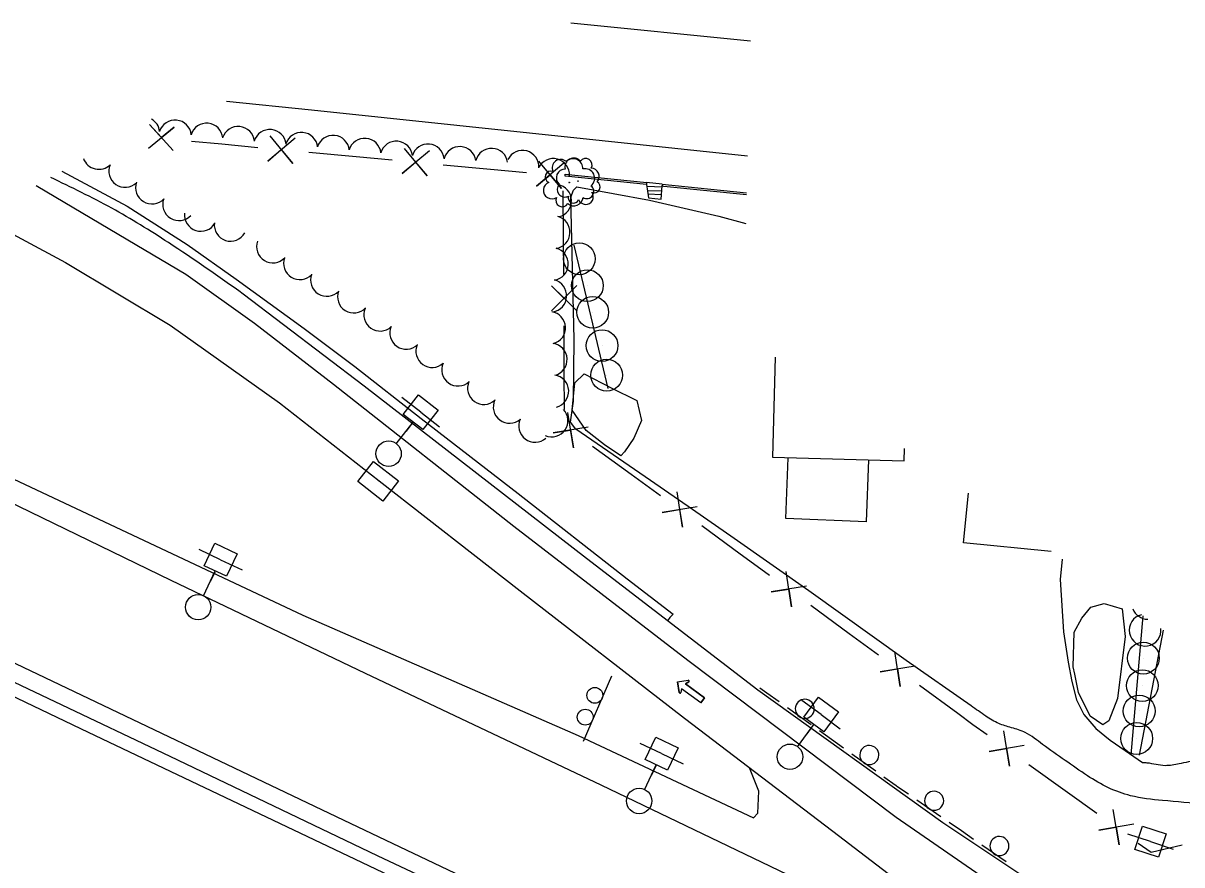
# Model space of a CAD drawing. Extents: x 1746010 to 1754829, y 655801 to 663091.
# Drawn here: x 1746343 to 1746707.7, y 662825.9 to 663090.8 of the extents above; entities that cross this region are included whole.
import ezdxf

# ---------------------------------------------------------------- set-up
doc = ezdxf.new("R2010")
doc.units = 0
for name, color, linetype in [('SURVEY - AERIAL SURVEY - Photo Control - Points - Elevations', 7, 'Continuous'), ('SURVEY - AERIAL SURVEY - Photo Control - Points - Locators', 7, 'Continuous'), ('SURVEY - AERIAL SURVEY - Photo Control - Points - Numbers', 7, 'Continuous'), ('SURVEY - AERIAL SURVEY - Photo Control with Text', 7, 'Continuous'), ('SURVEY - CENTERLINE - Existing Roads - Development', 7, 'Continuous'), ('SURVEY - CENTERLINE - Existing Roads Curve Text', 7, 'Continuous'), ('SURVEY - CENTERLINE - Existing Roads Text', 7, 'Continuous'), ('SURVEY - CENTERLINE - Preliminary - Development', 7, 'Continuous'), ('SURVEY - DRAINAGE - Area Shapes - Points - Elevations', 7, 'Continuous')]:
    doc.layers.add(name, color=color, linetype=linetype)

msp = doc.modelspace()

# ---------------------------------------------------------------- linework, layer by layer
at = {"layer": 'SURVEY - AERIAL SURVEY - Photo Control - Points - Elevations'}
msp.add_lwpolyline([(1746355.14, 663044.19), (1746375.75, 663033.17), (1746394.65, 663021.07), (1746410.05, 663010.15), (1746431.47, 662994.61), (1746447.37, 662982.68), (1746468.27, 662966.37), (1746498.83, 662942.72), (1746533.17, 662915.83), (1746547.59, 662904.8), (1746546.52, 662903.68), (1746545.86, 662902.62)], dxfattribs=at)
at = {"layer": 'SURVEY - AERIAL SURVEY - Photo Control - Points - Locators'}
for points in [[(1746571.93, 663085.04), (1746515.38, 663090.75)], [(1746407.01, 663066.21), (1746433.72, 663063.46), (1746570.98, 663049.03)], [(1746929.72, 662652.27), (1746782.27, 662736.35), (1746720.09, 662772.98), (1746670.97, 662804.05), (1746617.8, 662840.77), (1746552.2, 662890.2), (1746497.41, 662932.37), (1746440.73, 662977), (1746415.88, 662996.18), (1746394.18, 663011.61), (1746373.15, 663024.15), (1746347.07, 663039.52)], [(1746641.38, 662875.9), (1746620.89, 662890.16), (1746590.31, 662912.14), (1746566.82, 662928.53), (1746553.66, 662937.69), (1746540.5, 662946.85), (1746516.97, 662962.94), (1746515.33, 662965.16), (1746516.19, 662971.83), (1746516.46, 662991.16), (1746515.38, 663035.98), (1746516.19, 663038.18), (1746517.29, 663039.22), (1746540.16, 663035.07), (1746561.96, 663029.98), (1746570.42, 663027.71)], [(1746329.9, 663029.57), (1746356.32, 663015.38), (1746389.32, 662995.68), (1746423.68, 662971.31), (1746455.04, 662946.71), (1746499.45, 662912.06), (1746551.2, 662872), (1746597.89, 662836.43), (1746668.43, 662782.45), (1746591.59, 662818.93), (1746524.93, 662850.97), (1746450.77, 662886.09), (1746389.56, 662915.38), (1746326.66, 662945.88), (1746264.04, 662974.74), (1746248.31, 662982.32)], [(1746937.59, 662657.19), (1746882.34, 662689.89), (1746809.95, 662731.33), (1746744.62, 662768.02), (1746691.33, 662799.82), (1746632.43, 662839.04), (1746574.22, 662880.88), (1746520.31, 662922.22), (1746450.33, 662976.48), (1746412.31, 663005.46)], [(1746255.59, 662986.54), (1746272.95, 662978.14), (1746341.69, 662946.47), (1746431.02, 662904.39), (1746517.74, 662866.58), (1746572.92, 662840.7), (1746574.21, 662842.16), (1746574.53, 662849.08), (1746571.63, 662856.43)], [(1746201.3, 662955.1), (1746220.85, 662945.8), (1746338.42, 662890.3), (1746446.16, 662838.82), (1746559.49, 662784.93), (1746704.47, 662715.53), (1746795.84, 662670.36), (1746885.61, 662624.64)], [(1746569.48, 662769.79), (1746464.81, 662819.32), (1746363.57, 662867.48), (1746266.84, 662913.73), (1746218.78, 662936.42), (1746191.61, 662949.48)], [(1746670.04, 662922.08), (1746669.45, 662915.69), (1746670.42, 662899.16), (1746671.96, 662889.67), (1746673.1, 662883.54), (1746674.58, 662877.82), (1746676.82, 662873.16), (1746680.66, 662868.81), (1746685.19, 662865.13), (1746689.84, 662861.89), (1746695.29, 662858.09)]]:
    msp.add_lwpolyline(points, dxfattribs=at)
for points in [[(1746412.31, 663005.46), (1746388.75, 663021.68), (1746370.9, 663032.51), (1746351.71, 663042.2)], [(1746715.1, 662845.01), (1746701.61, 662846.11), (1746691.58, 662847.62), (1746684.66, 662850.09), (1746677.97, 662853.92), (1746670.95, 662858.73), (1746663.89, 662863.71), (1746658.44, 662867.47), (1746654.11, 662869.01), (1746650.06, 662870.33), (1746645.98, 662872.7), (1746641.38, 662875.9)], [(1746695.29, 662858.09), (1746696.69, 662858), (1746702.46, 662857.17), (1746706.89, 662857.75), (1746712.8, 662859.01)]]:
    msp.add_spline(points, degree=3, dxfattribs=at)
at = {"layer": 'SURVEY - AERIAL SURVEY - Photo Control - Points - Numbers'}
for points in [[(1746195.86, 662951.95), (1746218.27, 662941.19), (1746316.65, 662894.45), (1746389.22, 662860.05), (1746454.4, 662828.81), (1746528.45, 662793.92), (1746610.6, 662754.65), (1746671.13, 662726.1), (1746733.75, 662695.7), (1746789.4, 662668.49), (1746880.97, 662621.73)], [(1746577.11, 662879.87), (1746574.87, 662881.47)], [(1746580.93, 662877.13), (1746577.11, 662879.87)], [(1746591.02, 662869.92), (1746583.54, 662875.27)], [(1746597.44, 662865.32), (1746593.62, 662868.05)], [(1746601.26, 662862.58), (1746597.44, 662865.32)], [(1746611.34, 662855.36), (1746603.86, 662860.72)], [(1746617.77, 662850.76), (1746613.94, 662853.5)], [(1746621.62, 662848.08), (1746618.35, 662850.34), (1746617.77, 662850.76)], [(1746631.81, 662841.01), (1746624.25, 662846.25)], [(1746638.31, 662836.51), (1746634.45, 662839.19)], [(1746642.17, 662833.84), (1746638.31, 662836.51)], [(1746652.36, 662826.77), (1746644.8, 662832.01)]]:
    msp.add_lwpolyline(points, dxfattribs=at)
for centre, start, end in [((1746589.02, 662874.96), 347.2678, 347.2538), ((1746609.34, 662860.41), 347.2678, 347.2538), ((1746629.74, 662846.02), 348.1239, 348.1099), ((1746650.29, 662831.78), 348.1239, 348.1099)]:
    msp.add_arc(centre, 3, start, end, dxfattribs=at)
at = {"layer": 'SURVEY - AERIAL SURVEY - Photo Control with Text'}
for p, q in [((1746527.1, 662975.8), (1746516.43, 663020.89)), ((1746518.07, 663016.55), (1746518.07, 663016.55)), ((1746520.64, 663008.16), (1746520.64, 663008.16)), ((1746522.24, 662999.75), (1746522.24, 662999.75)), ((1746525.22, 662989.23), (1746525.22, 662989.23)), ((1746526.68, 662979.93), (1746526.68, 662979.93)), ((1746695.41, 662904.26), (1746691.68, 662860.49)), ((1746694.37, 662860.4), (1746701.93, 662899.67)), ((1746696.16, 662899.73), (1746696.16, 662899.73)), ((1746695.63, 662890.94), (1746695.63, 662890.94)), ((1746528.23, 662885.21), (1746519.27, 662864.68)), ((1746695.29, 662882.3), (1746695.29, 662882.3)), ((1746694.3, 662874.29), (1746694.3, 662874.29)), ((1746693.54, 662865.65), (1746693.54, 662865.65))]:
    msp.add_line(p, q, dxfattribs=at)
for centre, radius in [((1746518.06, 663016.59), 5), ((1746520.6, 663008.15), 5), ((1746522.28, 662999.76), 5), ((1746525.21, 662989.27), 5), ((1746526.67, 662979.97), 5), ((1746695.6, 662890.91), 5), ((1746695.27, 662882.27), 5), ((1746522.93, 662879.19), 2.5), ((1746694.27, 662874.27), 5), ((1746519.93, 662872.32), 2.5), ((1746693.51, 662865.62), 5)]:
    msp.add_circle(centre, radius, dxfattribs=at)
for centre, start, end in [((1746696.13, 662899.7), 103.3773, 6.4276), ((1746696.99, 662908.16), 200.0205, 269.7844)]:
    msp.add_arc(centre, 5, start, end, dxfattribs=at)
at = {"layer": 'SURVEY - CENTERLINE - Existing Roads - Development'}
for p, q in [((1746544.14, 663040.08), (1746539.23, 663040.58)), ((1746539.31, 663039.48), (1746544.1, 663039.29)), ((1746539.5, 663038.14), (1746544.02, 663037.96)), ((1746539.66, 663037.03), (1746543.95, 663036.86))]:
    msp.add_line(p, q, dxfattribs=at)
for points in [[(1746382.43, 663051.46), (1746390.59, 663058.06), (1746386.56, 663054.76), (1746382.78, 663058.82), (1746390.24, 663050.71)], [(1746405.51, 663052.62), (1746396.05, 663053.5)], [(1746428.58, 663054.56), (1746419.99, 663047.35), (1746424.23, 663050.96), (1746427.85, 663046.62), (1746420.72, 663055.3)], [(1746416.86, 663051.56), (1746405.51, 663052.62)], [(1746447.82, 663048.65), (1746432.89, 663050.05)], [(1746470.89, 663050.6), (1746462.29, 663043.39), (1746466.54, 663047), (1746470.16, 663042.66), (1746463.03, 663051.34)], [(1746459.17, 663047.59), (1746447.82, 663048.65)], [(1746513.2, 663046.64), (1746504.6, 663039.43), (1746508.85, 663043.04), (1746512.47, 663038.69), (1746505.33, 663047.37)], [(1746490.13, 663044.69), (1746475.19, 663046.09)], [(1746501.48, 663043.63), (1746490.13, 663044.69)], [(1746513.58, 663042.58), (1746513.57, 663043.21)], [(1746513.57, 663043.21), (1746539.27, 663040.58)], [(1746539.24, 663040.58), (1746539.25, 663039.94), (1746513.58, 663042.58)], [(1746539.25, 663039.94), (1746539.83, 663035.8), (1746543.85, 663035.33), (1746544.11, 663039.51)], [(1746570.65, 663036.72), (1746544.71, 663039.38), (1746544.1, 663039.51), (1746544.32, 663040.06)], [(1746544.14, 663040.08), (1746570.67, 663037.37)], [(1746513.1, 663023.02), (1746513.02, 663038.02)], [(1746513.17, 663011.62), (1746513.1, 663023.02)], [(1746517.3, 663000.25), (1746509.31, 663008.09), (1746513.31, 663004.22), (1746509.35, 663000.19), (1746517.26, 663008.15)], [(1746513.34, 662980.52), (1746513.26, 662995.52)], [(1746579.67, 662985.59), (1746578.84, 662954.11), (1746620.35, 662953.02), (1746620.45, 662956.93)], [(1746513.4, 662969.12), (1746513.34, 662980.52)], [(1746519.62, 662980.43), (1746528.07, 662975.99), (1746536.17, 662971.95), (1746537.59, 662965.67), (1746535.23, 662960.17), (1746532.33, 662955.8), (1746531.11, 662954.56), (1746525.95, 662958.04), (1746520.17, 662962.6), (1746515.82, 662968.91), (1746516.66, 662977.52)], [(1746516.66, 662977.52), (1746519.62, 662980.43)], [(1746520.84, 662963.57), (1746509.79, 662961.79), (1746515.27, 662962.71), (1746516.18, 662957.14), (1746514.45, 662968.22)], [(1746534.37, 662948.68), (1746522.25, 662957.51)], [(1746609.11, 662953.32), (1746608.31, 662933.81), (1746583.06, 662934.84), (1746583.84, 662953.98)], [(1746543.59, 662941.97), (1746534.37, 662948.68)], [(1746555.2, 662938.56), (1746544.15, 662936.78), (1746549.63, 662937.7), (1746550.53, 662932.13), (1746548.81, 662943.21)], [(1746666.62, 662924.49), (1746638.97, 662927.25), (1746640.52, 662942.83)], [(1746568.73, 662923.67), (1746556.61, 662932.5)], [(1746577.94, 662916.96), (1746575.22, 662918.95), (1746568.73, 662923.67)], [(1746589.52, 662913.51), (1746578.48, 662911.75), (1746583.96, 662912.66), (1746584.85, 662907.08), (1746583.15, 662918.18)], [(1746673.47, 662888.16), (1746673.81, 662899.09), (1746676.26, 662903.54), (1746679.05, 662907), (1746683.29, 662908.1), (1746688.91, 662906.39), (1746689.88, 662897.76), (1746687.4, 662878.26), (1746684.75, 662871.17), (1746682.83, 662869.93), (1746678.87, 662872.7), (1746675.17, 662880.11), (1746674, 662885.83)], [(1746602.99, 662898.57), (1746590.91, 662907.44)], [(1746612.18, 662891.83), (1746602.99, 662898.57)], [(1746623.76, 662888.38), (1746612.72, 662886.63), (1746618.2, 662887.54), (1746619.09, 662881.96), (1746617.39, 662893.05)], [(1746674, 662885.83), (1746673.47, 662888.16)], [(1746637.23, 662873.44), (1746625.15, 662882.31)], [(1746646.45, 662866.75), (1746641.96, 662869.97), (1746637.23, 662873.44)], [(1746658.05, 662863.43), (1746647.05, 662861.55), (1746652.51, 662862.52), (1746653.46, 662856.95), (1746651.64, 662868.03)], [(1746671.68, 662848.64), (1746659.51, 662857.37)], [(1746680.93, 662841.99), (1746671.68, 662848.64)], [(1746692.54, 662838.67), (1746681.53, 662836.8), (1746686.99, 662837.76), (1746687.94, 662832.19), (1746686.12, 662843.28)], [(1746707.77, 662832.08), (1746698.03, 662829.72), (1746693.99, 662832.62)]]:
    msp.add_lwpolyline(points, dxfattribs=at)
at = {"layer": 'SURVEY - CENTERLINE - Existing Roads Curve Text'}
for p, q in [((1746468.14, 662968.3), (1746462.21, 662972.89)), ((1746468.14, 662968.3), (1746474.07, 662963.71)), ((1746460.42, 662958.34), (1746465.75, 662965.22)), ((1746465.5, 662964.9), (1746463.54, 662962.37)), ((1746405.17, 662921.87), (1746398.38, 662925.08)), ((1746405.17, 662921.87), (1746411.95, 662918.67)), ((1746399.78, 662910.48), (1746403.5, 662918.34)), ((1746403.33, 662917.98), (1746401.96, 662915.09)), ((1746594.16, 662873.15), (1746588.12, 662877.6)), ((1746594.16, 662873.15), (1746600.2, 662868.7)), ((1746586.68, 662863.01), (1746591.85, 662870.02)), ((1746591.61, 662869.69), (1746589.71, 662867.12)), ((1746543.97, 662860.87), (1746537.2, 662864.08)), ((1746543.97, 662860.87), (1746550.75, 662857.65)), ((1746538.57, 662849.48), (1746542.3, 662857.34)), ((1746542.13, 662856.98), (1746540.76, 662854.09)), ((1746697.86, 662833.16), (1746690.73, 662835.49)), ((1746697.86, 662833.16), (1746704.99, 662830.83))]:
    msp.add_line(p, q, dxfattribs=at)
for points in [[(1746473.61, 662968.99), (1746468.83, 662962.83), (1746462.67, 662967.6), (1746467.44, 662973.77)], [(1746410.36, 662923.73), (1746407.02, 662916.68), (1746399.97, 662920.01), (1746403.31, 662927.06)], [(1746599.61, 662873.98), (1746594.99, 662867.7), (1746588.71, 662872.33), (1746593.34, 662878.61)], [(1746549.17, 662862.72), (1746545.82, 662855.67), (1746538.78, 662859.02), (1746542.12, 662866.07)], [(1746695.37, 662838.08), (1746702.78, 662835.65), (1746700.35, 662828.24), (1746692.94, 662830.67)]]:
    msp.add_lwpolyline(points, close=True, dxfattribs=at)
for centre in [(1746458.03, 662955.25), (1746398.11, 662906.95), (1746584.37, 662859.87), (1746536.9, 662845.96)]:
    msp.add_circle(centre, 4, dxfattribs=at)
at = {"layer": 'SURVEY - CENTERLINE - Existing Roads Text'}
for centre, radius in [((1746514.88, 663040.6), 0.0932), ((1746517.66, 663041.05), 0.0847)]:
    msp.add_circle(centre, radius, dxfattribs=at)
for centre, radius, start, end in [((1746380.86, 663056.13), 5.13, 5.8708, 60.0029), ((1746390.81, 663055.13), 5.13, 5.8708, 162.6643), ((1746400.75, 663054.13), 5.13, 5.8708, 162.6643), ((1746410.69, 663053.13), 5.13, 5.8708, 162.6643), ((1746420.65, 663052.16), 5.13, 6.2659, 163.0593), ((1746430.6, 663051.23), 5.13, 6.2659, 163.0593), ((1746440.56, 663050.3), 5.13, 6.2659, 163.0593), ((1746450.52, 663049.38), 5.13, 6.4691, 163.2625), ((1746460.48, 663048.48), 5.13, 6.4691, 163.2625), ((1746470.44, 663047.58), 5.13, 6.4691, 163.2625), ((1746480.44, 663046.78), 5.13, 8.467, 165.2604), ((1746490.43, 663046.23), 5.13, 8.467, 165.2604), ((1746500.18, 663045.57), 5.13, 356.7047, 153.4981), ((1746366.85, 663049.88), 5.13, 199.4607, 313.8705), ((1746375.09, 663044.21), 5.13, 157.0771, 313.8705), ((1746509.83, 663043), 5.13, 356.7047, 153.4981), ((1746512.2, 663045.2), 2.67, 48.0638, 204.8528), ((1746516.29, 663045.55), 2.75, 39.8555, 195.694), ((1746516.11, 663045.03), 3.04, 357.1166, 134.6408), ((1746520.07, 663046.15), 2.03, 330.1084, 145.1086), ((1746509.15, 663042.36), 1.83, 70.18, 248.9256), ((1746513.6, 663042.04), 2.77, 88.9596, 226.4839), ((1746519.88, 663041.94), 3.02, 308.0124, 103.8509), ((1746521.68, 663042.53), 2.61, 319.9495, 86.7951), ((1746383.54, 663038.98), 5.13, 160.1941, 316.9875), ((1746509.41, 663038.15), 2.67, 110.2007, 303.6204), ((1746513.55, 663038.47), 2.43, 139.9069, 296.6958), ((1746510.47, 663034.85), 5.13, 283.3626, 80.1561), ((1746520.4, 663037.77), 2.23, 238.2653, 53.2656), ((1746522.81, 663039.22), 1.84, 244.6624, 61.9816), ((1746392.07, 663033.77), 5.13, 160.1941, 316.9875), ((1746512.69, 663035), 2.03, 152.8193, 330.1385), ((1746516.37, 663036.13), 2.87, 228.1064, 354.9521), ((1746516.23, 663035.79), 1.67, 162.0231, 340.7687), ((1746520.05, 663036.15), 2.42, 202.0437, 35.4634), ((1746398.93, 663030.38), 5.13, 173.3727, 330.1661), ((1746510, 663024.95), 5.13, 278.6002, 75.3936), ((1746408.3, 663027.27), 5.13, 173.3727, 330.1661), ((1746421.62, 663020.44), 5.13, 159.9974, 316.7909), ((1746509.48, 663014.96), 5.13, 278.6002, 75.3936), ((1746430.12, 663015.19), 5.13, 159.8416, 316.6351), ((1746438.6, 663009.94), 5.13, 159.8416, 316.6351), ((1746508.95, 663004.97), 5.13, 278.6002, 75.3936), ((1746447.07, 663004.69), 5.13, 159.8416, 316.6351), ((1746455.34, 662998.98), 5.13, 156.7767, 313.5701), ((1746508.59, 662994.88), 5.13, 284.4764, 81.2699), ((1746463.55, 662993.27), 5.13, 156.7767, 313.5701), ((1746471.75, 662987.53), 5.13, 155.9635, 312.7569), ((1746509.09, 662984.89), 5.13, 284.4764, 81.2699), ((1746479.88, 662981.7), 5.13, 155.9635, 312.7569), ((1746488.01, 662975.87), 5.13, 155.9635, 312.7569), ((1746509.59, 662974.91), 5.13, 284.4764, 81.2699), ((1746496.11, 662969.98), 5.13, 154.8044, 311.5979), ((1746504.11, 662963.99), 5.13, 154.8044, 311.5979), ((1746509.35, 662965.67), 5.13, 246.8313, 43.6247)]:
    msp.add_arc(centre, radius, start, end, dxfattribs=at)
at = {"layer": 'SURVEY - CENTERLINE - Preliminary - Development'}
msp.add_line((1746454.77, 662946.59), (1746454.77, 662946.59), dxfattribs=at)
msp.add_lwpolyline([(1746448.37, 662946.51), (1746453.29, 662952.82), (1746461.18, 662946.67), (1746456.26, 662940.36), (1746448.37, 662946.51)], dxfattribs=at)
at = {"layer": 'SURVEY - DRAINAGE - Area Shapes - Points - Elevations'}
for p, q in [((1746548.99, 662883.44), (1746552.33, 662883.94)), ((1746548.99, 662883.44), (1746552.33, 662883.94)), ((1746549.49, 662880.1), (1746548.99, 662883.44)), ((1746548.99, 662883.44), (1746549.49, 662880.1)), ((1746552.49, 662883.48), (1746551.44, 662882.85)), ((1746551.44, 662882.85), (1746552.49, 662883.48)), ((1746551.44, 662882.85), (1746557.49, 662878.38)), ((1746557.49, 662878.38), (1746551.44, 662882.85)), ((1746550.27, 662881.27), (1746549.97, 662880.07)), ((1746550.27, 662881.27), (1746549.97, 662880.07)), ((1746556.32, 662876.8), (1746550.27, 662881.27)), ((1746556.32, 662876.8), (1746550.27, 662881.27)), ((1746557.49, 662878.38), (1746556.32, 662876.8)), ((1746556.32, 662876.8), (1746557.49, 662878.38))]:
    msp.add_line(p, q, dxfattribs=at)
for centre, start, end in [((1746552.37, 662883.69), 301.0851, 98.5334), ((1746552.37, 662883.69), 301.0851, 98.5334), ((1746549.73, 662880.13), 188.5334, 346.0266), ((1746549.73, 662880.13), 188.5334, 346.0266)]:
    msp.add_arc(centre, 0.246, start, end, dxfattribs=at)

doc.saveas('drawing.dxf')
